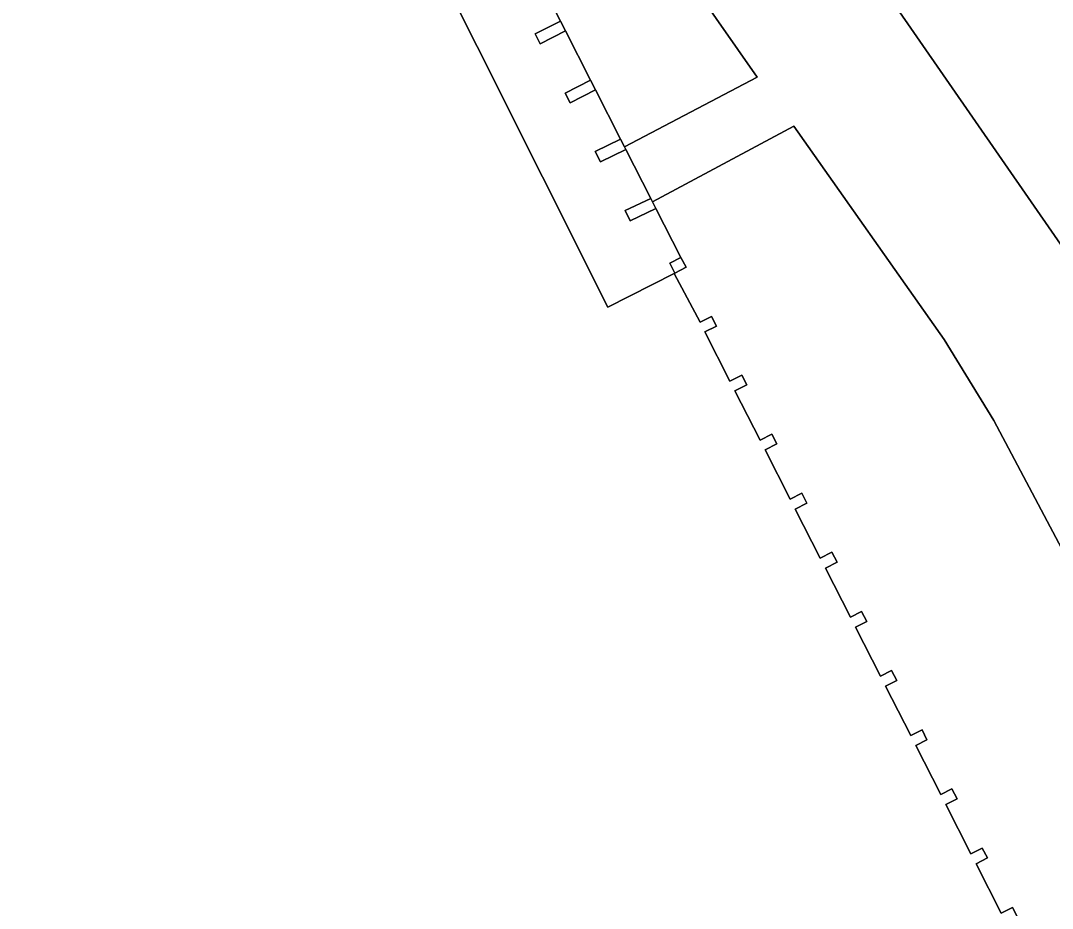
# Model space of a CAD drawing. Extents: x 158835 to 160077, y 386387 to 387778.
# Drawn here: x 159812.42 to 159845.09, y 387239.81 to 387267.91 of the extents above; entities that cross this region are included whole.
import ezdxf

# ---------------------------------------------------------------- set-up
doc = ezdxf.new("R2010")
doc.units = 0
for name, color, linetype in [('IMGEO_Groenvoorziening', 7, 'Continuous'), ('IMGEO_Pand', 7, 'Continuous'), ('IMGEO_Pand_overbouw', 7, 'Continuous'), ('IMGEO_Rijbaan_lokaal_open', 7, 'Continuous'), ('IMGEO_Voetpad_open', 7, 'Continuous')]:
    doc.layers.add(name, color=color, linetype=linetype)

msp = doc.modelspace()

# ---------------------------------------------------------------- linework, layer by layer
at = {"layer": 'IMGEO_Groenvoorziening'}
for points in [[(159856.654, 387267.923), (159832.681, 387292.587), (159829.346, 387299.159), (159812.422, 387290.491), (159815.308, 387284.834), (159815.531, 387284.95), (159817.071, 387285.726), (159817.384, 387285.884), (159818.95, 387286.683), (159819.27, 387286.847), (159819.766, 387287.099), (159819.999, 387286.622), (159820.16, 387286.294), (159820.922, 387284.736), (159821.003, 387284.586), (159826.797, 387287.611), (159847.022, 387258.43)], [(159851.949, 387238.823), (159843.24, 387255.254), (159841.668, 387257.813), (159836.91, 387264.569), (159832.433, 387262.178), (159832.534, 387261.967), (159833.33, 387260.417), (159833.494, 387260.108), (159833.141, 387259.92), (159833.121, 387259.91), (159833.935, 387258.363), (159834.299, 387258.549), (159834.456, 387258.241), (159834.091, 387258.056), (159834.884, 387256.5), (159835.255, 387256.69), (159835.414, 387256.378), (159835.043, 387256.189), (159835.84, 387254.627), (159836.21, 387254.816), (159836.366, 387254.51), (159835.996, 387254.321), (159836.792, 387252.759), (159837.164, 387252.948), (159837.322, 387252.637), (159836.951, 387252.448), (159837.744, 387250.893), (159838.113, 387251.081), (159838.273, 387250.766), (159837.904, 387250.578), (159838.697, 387249.023), (159839.053, 387249.205), (159839.214, 387248.887), (159838.859, 387248.706), (159839.647, 387247.16), (159840.003, 387247.342), (159840.166, 387247.024), (159839.81, 387246.842), (159840.607, 387245.278), (159840.97, 387245.463), (159841.121, 387245.146), (159840.767, 387244.965), (159841.559, 387243.41), (159841.913, 387243.591), (159842.078, 387243.28), (159841.719, 387243.097), (159842.516, 387241.535), (159842.874, 387241.718), (159843.034, 387241.405), (159842.675, 387241.222), (159843.472, 387239.659), (159843.827, 387239.839), (159843.989, 387239.526)]]:
    msp.add_lwpolyline(points, dxfattribs=at)
msp.add_lwpolyline([(159822.069, 387282.515), (159822.831, 387280.999), (159822.994, 387280.679), (159823.794, 387279.123), (159823.952, 387278.811), (159824.747, 387277.251), (159824.906, 387276.94), (159825.7, 387275.38), (159825.859, 387275.068), (159826.654, 387273.509), (159826.813, 387273.197), (159827.607, 387271.638), (159827.766, 387271.326), (159828.559, 387269.769), (159828.718, 387269.457), (159829.513, 387267.898), (159829.672, 387267.586), (159830.466, 387266.027), (159830.625, 387265.715), (159831.419, 387264.155), (159831.547, 387263.912), (159835.742, 387266.118), (159823.666, 387283.402)], close=True, dxfattribs=at)
at = {"layer": 'IMGEO_Pand'}
msp.add_lwpolyline([(159843.989, 387239.526), (159843.827, 387239.839), (159843.472, 387239.659), (159842.675, 387241.222), (159843.034, 387241.405), (159842.874, 387241.718), (159842.516, 387241.535), (159841.719, 387243.097), (159842.078, 387243.28), (159841.913, 387243.591), (159841.559, 387243.41), (159840.767, 387244.965), (159841.121, 387245.146), (159840.97, 387245.463), (159840.607, 387245.278), (159839.81, 387246.842), (159840.166, 387247.024), (159840.003, 387247.342), (159839.647, 387247.16), (159838.859, 387248.706), (159839.214, 387248.887), (159839.053, 387249.205), (159838.697, 387249.023), (159837.904, 387250.578), (159838.273, 387250.766), (159838.113, 387251.081), (159837.744, 387250.893), (159836.951, 387252.448), (159837.322, 387252.637), (159837.164, 387252.948), (159836.792, 387252.759), (159835.996, 387254.321), (159836.366, 387254.51), (159836.21, 387254.816), (159835.84, 387254.627), (159835.043, 387256.189), (159835.414, 387256.378), (159835.255, 387256.69), (159834.884, 387256.5), (159834.091, 387258.056), (159834.456, 387258.241), (159834.299, 387258.549), (159833.935, 387258.363), (159833.121, 387259.91), (159831.019, 387258.838), (159818.608, 387283.601)], dxfattribs=at)
for points in [[(159829.672, 387267.586), (159829.513, 387267.898), (159828.711, 387267.489), (159828.87, 387267.177)], [(159830.625, 387265.715), (159830.466, 387266.027), (159829.664, 387265.618), (159829.823, 387265.306)], [(159831.591, 387263.829), (159831.547, 387263.912), (159831.419, 387264.155), (159830.62, 387263.772), (159830.78, 387263.44)], [(159832.534, 387261.967), (159832.433, 387262.178), (159832.382, 387262.285), (159831.57, 387261.895), (159831.723, 387261.577)], [(159833.33, 387260.417), (159832.977, 387260.229), (159833.141, 387259.92), (159833.494, 387260.108)]]:
    msp.add_lwpolyline(points, close=True, dxfattribs=at)
at = {"layer": 'IMGEO_Pand_overbouw'}
msp.add_lwpolyline([(159818.608, 387283.601), (159831.019, 387258.838), (159833.121, 387259.91), (159833.141, 387259.92), (159832.977, 387260.229), (159833.33, 387260.417), (159832.534, 387261.967), (159831.723, 387261.577), (159831.57, 387261.895), (159832.382, 387262.285), (159831.591, 387263.829), (159830.78, 387263.44), (159830.62, 387263.772), (159831.419, 387264.155), (159830.625, 387265.715), (159829.823, 387265.306), (159829.664, 387265.618), (159830.466, 387266.027), (159829.672, 387267.586), (159828.87, 387267.177), (159828.711, 387267.489), (159829.513, 387267.898), (159828.718, 387269.457)], dxfattribs=at)
at = {"layer": 'IMGEO_Rijbaan_lokaal_open'}
msp.add_lwpolyline([(159847.022, 387258.43), (159826.797, 387287.611), (159821.003, 387284.586), (159821.095, 387284.414), (159821.884, 387282.857), (159822.053, 387282.546), (159822.069, 387282.515), (159823.666, 387283.402), (159835.742, 387266.118), (159831.547, 387263.912), (159831.591, 387263.829), (159832.382, 387262.285), (159832.433, 387262.178), (159836.91, 387264.569), (159841.668, 387257.813), (159843.24, 387255.254), (159851.949, 387238.823)], dxfattribs=at)
at = {"layer": 'IMGEO_Voetpad_open'}
msp.add_lwpolyline([(159818.608, 387283.601), (159831.019, 387258.838), (159833.121, 387259.91), (159833.141, 387259.92), (159832.977, 387260.229), (159833.33, 387260.417), (159832.534, 387261.967), (159831.723, 387261.577), (159831.57, 387261.895), (159832.382, 387262.285), (159831.591, 387263.829), (159830.78, 387263.44), (159830.62, 387263.772), (159831.419, 387264.155), (159830.625, 387265.715), (159829.823, 387265.306), (159829.664, 387265.618), (159830.466, 387266.027), (159829.672, 387267.586), (159828.87, 387267.177), (159828.711, 387267.489), (159829.513, 387267.898), (159828.718, 387269.457)], dxfattribs=at)

doc.saveas('drawing.dxf')
